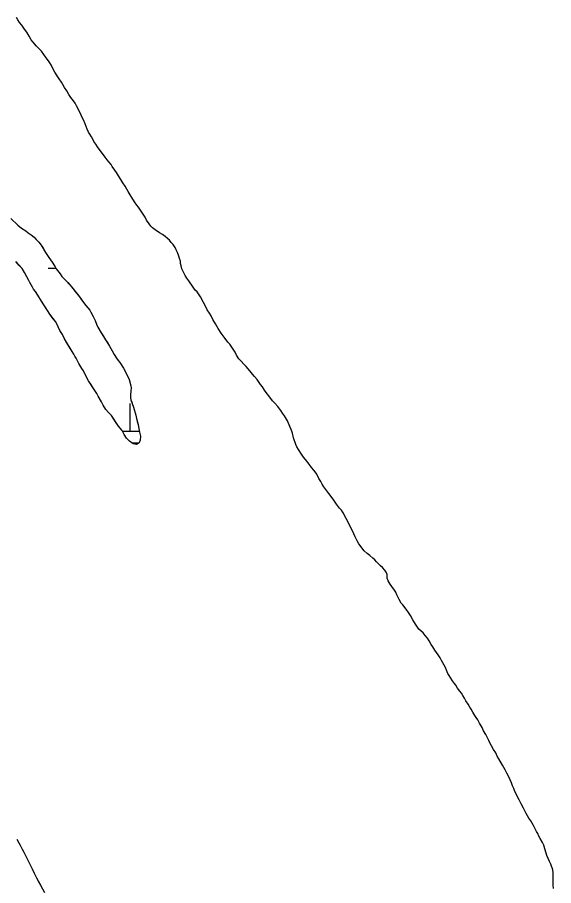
# Model space of a CAD drawing. Extents: x 3177185 to 3215018, y 812988 to 838321.
# Drawn here: x 3189570 to 3190270, y 831385 to 832518 of the extents above; entities that cross this region are included whole.
import ezdxf

# ---------------------------------------------------------------- set-up
doc = ezdxf.new("R2010")
doc.units = 0
doc.layers.add('V-TOPO-SHOR', color=7, linetype='Continuous')
doc.layers.add('V-WETL-SWMP', color=7, linetype='Continuous')

msp = doc.modelspace()

# ---------------------------------------------------------------- linework, layer by layer
at = {"layer": 'V-TOPO-SHOR'}
for points in [[(3189612.7, 832459), (3189610.8, 832461.8), (3189608, 832465.5), (3189605, 832470), (3189601.6, 832474), (3189598.6, 832477.1), (3189595.1, 832480.8), (3189590.4, 832486.3), (3189588.4, 832489.2), (3189585.9, 832493.6), (3189582.5, 832499.2), (3189579.8, 832502.9), (3189576.1, 832508), (3189573.3, 832511.7), (3189570.9, 832515), (3189569.1, 832518.3)], [(3189873.4, 832056.8), (3189868.7, 832062.5), (3189865.7, 832065.6), (3189862.2, 832069.5), (3189859.3, 832072.6), (3189856.1, 832077.6), (3189854.3, 832081.4), (3189851.8, 832085.2), (3189847.4, 832091.7), (3189844.9, 832094.5), (3189841.4, 832099), (3189836.3, 832106.3), (3189832.1, 832112.3), (3189828.6, 832118.5), (3189825.4, 832123.8), (3189822.9, 832128.9), (3189821, 832132.3), (3189818, 832136.6), (3189816.5, 832139.6), (3189813.1, 832146.1), (3189809.1, 832153.6), (3189807.6, 832156.2), (3189804.7, 832160.2), (3189802.4, 832162.4), (3189798, 832168.7), (3189795.9, 832172), (3189794, 832174.5), (3189791.3, 832178.1), (3189789.3, 832181.6), (3189787, 832185.6), (3189784.9, 832190.3), (3189783.9, 832193.9), (3189783.2, 832196.9), (3189782.9, 832200.3), (3189781.7, 832203.6), (3189780.9, 832206.8), (3189779.2, 832211.4), (3189777.5, 832215.1), (3189776, 832217.9), (3189773.5, 832221.7), (3189771.1, 832224.4), (3189768.8, 832227.4), (3189766.2, 832229.9), (3189763.2, 832232.4), (3189759.7, 832234.8), (3189755.7, 832237.2), (3189750.2, 832241), (3189746.7, 832243.6), (3189744.5, 832245.8), (3189742.3, 832248.8), (3189738.8, 832253.7), (3189737, 832257.6), (3189735.3, 832260.1), (3189731.6, 832265.5), (3189728.2, 832270.4), (3189726.2, 832273.4), (3189723.2, 832277.7), (3189719.8, 832283.2), (3189717.5, 832286.7), (3189714.8, 832291.1), (3189713.1, 832294), (3189710.8, 832298), (3189707.9, 832302.4), (3189705.4, 832306.8), (3189702.2, 832311.6), (3189699.5, 832315.9), (3189697.3, 832318.9), (3189694.1, 832323.7), (3189692.5, 832326.4), (3189689.8, 832329.7), (3189687.6, 832332.5), (3189684.9, 832336), (3189682.7, 832338.8), (3189679.6, 832342.8), (3189675, 832349.3), (3189672.5, 832353), (3189670.2, 832356.4), (3189668.6, 832359.3), (3189666.8, 832362.6), (3189664.9, 832365.9), (3189663.3, 832368.4), (3189661.3, 832372.6), (3189658.7, 832379.2), (3189656.5, 832384.4), (3189654.2, 832388.4), (3189652.5, 832392.9), (3189647.3, 832402.8), (3189645.6, 832406.5), (3189643.4, 832409.5), (3189640.2, 832413.6), (3189637.5, 832417.8), (3189634.9, 832422.5), (3189632, 832426.9), (3189629.8, 832430.6), (3189628, 832433.6), (3189625, 832437.9), (3189622.4, 832441.9), (3189619.4, 832446.7), (3189616.7, 832451.7), (3189614.7, 832455.5), (3189612.7, 832459)], [(3189568.5, 832249.5), (3189571.1, 832247), (3189575.8, 832243.3), (3189581.5, 832239.5), (3189584.5, 832237.2), (3189588.5, 832234.4), (3189592.1, 832231.4), (3189594.6, 832228.9), (3189598.4, 832225.1), (3189601.3, 832221.1), (3189603.8, 832217), (3189607.1, 832211.5), (3189608.8, 832209), (3189611.3, 832205), (3189615.7, 832199), (3189617.9, 832195.5), (3189619.6, 832192.9), (3189621.1, 832190.2), (3189626.3, 832183.4), (3189628.5, 832180.2), (3189630.8, 832177.7), (3189633.2, 832175.1), (3189636, 832172.1), (3189638.7, 832169.3), (3189640.9, 832166.8), (3189643.4, 832163.6), (3189645.4, 832161.1), (3189650.2, 832155.2), (3189652.6, 832151.8), (3189655.3, 832148), (3189659.8, 832142.2), (3189662, 832139.5), (3189664.8, 832136.1), (3189666.3, 832133.4), (3189669.2, 832127.7), (3189671.6, 832122.6), (3189673.4, 832117.9), (3189675.4, 832113.8), (3189679.8, 832106.5), (3189682.3, 832102.5), (3189685.3, 832097.6), (3189687.4, 832094.5), (3189690.7, 832089.2), (3189692.2, 832086.2), (3189694.1, 832083), (3189696.4, 832078.5), (3189699.8, 832073.4), (3189701.8, 832070.6), (3189704, 832067.7), (3189708.7, 832060.6), (3189711, 832056.3), (3189713.7, 832051.3), (3189716.3, 832045.6), (3189718.5, 832037.6), (3189718.8, 832034.6), (3189718.2, 832030.3), (3189717.7, 832025.6), (3189717.9, 832022.1), (3189718.4, 832019.1), (3189719.4, 832016), (3189720.4, 832013.1), (3189721.6, 832009.6), (3189724.8, 831999), (3189725.7, 831994.7), (3189726.7, 831991), (3189727.7, 831986.8), (3189728.7, 831981.3), (3189729.7, 831977), (3189730.8, 831971.8), (3189730.4, 831966.3), (3189729, 831963), (3189725.6, 831960.8), (3189721.3, 831961.5), (3189716.5, 831965.1), (3189712.8, 831969.1), (3189709.6, 831973.9), (3189706.9, 831979.1), (3189702.2, 831984.7), (3189699.3, 831988.9)], [(3189699.3, 831988.9), (3189693, 831998.5), (3189689.3, 832002.8), (3189685.9, 832006.5), (3189682.2, 832012.1), (3189680, 832016.4), (3189675.7, 832024.1), (3189674, 832027.3), (3189670.5, 832032.6), (3189666.1, 832039.4), (3189663.3, 832043.9), (3189660.6, 832048.7), (3189658.9, 832052.2), (3189656.5, 832057), (3189654.5, 832060), (3189650.6, 832066.7), (3189647.1, 832073.3), (3189645.4, 832076), (3189643.9, 832078.6), (3189641.6, 832082.3), (3189636.2, 832091.3), (3189633.7, 832095.6), (3189631.7, 832098.9), (3189629.1, 832104.4), (3189625.9, 832109.7), (3189623.6, 832114.4), (3189621.6, 832118.4), (3189619.9, 832121.2), (3189617.2, 832124.8), (3189612.7, 832131), (3189609.7, 832135.8), (3189607.3, 832139.3), (3189604.8, 832143), (3189601.8, 832147.8), (3189596.9, 832155.9), (3189593.9, 832160.4), (3189591.5, 832163.6), (3189589.9, 832166.2), (3189586.8, 832172.2), (3189585.3, 832174.9), (3189582.8, 832179.7), (3189579.8, 832185.5), (3189576.4, 832190.5), (3189572.4, 832195.1), (3189568.4, 832199.8)], [(3190144.5, 831642.9), (3190142, 831646.5), (3190140.3, 831649), (3190137.9, 831652.3), (3190133.6, 831659.5), (3190131.9, 831662.1), (3190130, 831666.1), (3190128.7, 831669.8), (3190123.6, 831678.9), (3190121.6, 831682.3), (3190119.1, 831686.2), (3190114.7, 831692.4), (3190112.2, 831696.6), (3190110.2, 831699.9), (3190107.4, 831704.7), (3190105, 831707.9), (3190102.3, 831711.5), (3190099.5, 831714.8), (3190093.8, 831720), (3190091.3, 831723.5), (3190089.4, 831726.5), (3190086.2, 831731.9), (3190082.9, 831737.6), (3190080.5, 831741.6), (3190077.5, 831745.7), (3190073, 831751.5), (3190071, 831753.9), (3190068.4, 831758.4), (3190065.4, 831764.5), (3190063.9, 831768), (3190062, 831770.8), (3190058.9, 831775.6), (3190056.5, 831778.5), (3190053.8, 831782.8), (3190052.6, 831786.3), (3190052.6, 831791.1), (3190051.4, 831794.3), (3190049.6, 831796.9), (3190046.6, 831800.1), (3190044.1, 831802.6), (3190041.2, 831805.2), (3190038.9, 831807.7), (3190036.4, 831810.1), (3190033.7, 831812.5), (3190030, 831816), (3190026.5, 831818.7), (3190022.8, 831822), (3190019.5, 831826.1), (3190017.3, 831828.8), (3190015.6, 831831.3), (3190013.6, 831835), (3190010.9, 831840.4), (3190009.2, 831844.3), (3190006.9, 831848.8), (3190003.5, 831855.6), (3190001.6, 831859.4), (3189999.1, 831864.1), (3189995.2, 831871.7), (3189993.1, 831874.9), (3189990.6, 831877.8), (3189986.4, 831883), (3189983, 831888.2), (3189981, 831891.3), (3189976.6, 831897), (3189970.1, 831905.4), (3189967.7, 831909.2), (3189966.1, 831912.4), (3189963.7, 831916.6), (3189961, 831921.9), (3189958.8, 831925), (3189957, 831927.5), (3189954.1, 831931), (3189951, 831935.2), (3189946.1, 831941.2), (3189943.6, 831944.3), (3189940.7, 831948), (3189936.9, 831954.3), (3189934.7, 831957.8), (3189933.3, 831960.8), (3189930.6, 831969.4), (3189929.1, 831975.4), (3189927.6, 831980.6), (3189925.6, 831984.2), (3189922.7, 831991.6), (3189920.2, 831995.9), (3189918.5, 831998.4), (3189916.1, 832001.9), (3189913.8, 832005.3), (3189909.8, 832010.3), (3189906.1, 832014.8), (3189903.2, 832018), (3189899.7, 832022.5), (3189894.7, 832028.9), (3189892.7, 832031.9), (3189890.1, 832035.9), (3189887.6, 832039.2), (3189885, 832042.9), (3189882.9, 832045.5), (3189879.8, 832049.5), (3189877.1, 832052.5), (3189873.4, 832056.8)], [(3190269.7, 831381.2), (3190269.2, 831385.6), (3190269.1, 831389.7), (3190268.9, 831397.2), (3190269.1, 831401.7), (3190268.7, 831405.7), (3190265.9, 831413.1), (3190264.2, 831416.7), (3190262.5, 831420.5), (3190260.7, 831424.2), (3190260, 831427.5), (3190258.4, 831432.9), (3190256.8, 831437.8), (3190255.2, 831441.5), (3190252.2, 831446.7), (3190250.4, 831449.8), (3190248.9, 831453), (3190247.3, 831455.8), (3190245.3, 831460), (3190243.3, 831463.5), (3190239.8, 831469.4), (3190237.4, 831473.1), (3190233.9, 831479.4), (3190231.7, 831483.4), (3190230.4, 831486.2), (3190227.5, 831491.6), (3190224.6, 831497), (3190222.6, 831501), (3190221.1, 831503.9), (3190219.3, 831507.8), (3190217.6, 831512), (3190216.2, 831515.2), (3190214.9, 831519), (3190213, 831523.2), (3190211.3, 831527.2), (3190208.8, 831531.8), (3190206.5, 831536.1), (3190204.8, 831539.1), (3190202.9, 831542.4), (3190198.2, 831550.4), (3190196.2, 831554.1), (3190194.2, 831558.2), (3190191.3, 831562.9), (3190188.7, 831567.7), (3190187, 831570.4), (3190185, 831574.5), (3190181.3, 831582.5), (3190178.4, 831587.3), (3190176.4, 831591.3), (3190173.2, 831597.3), (3190170.8, 831601.3), (3190168.8, 831604.6), (3190167.1, 831607.1), (3190164.5, 831611.3), (3190162.1, 831615.3), (3190160.4, 831618.1), (3190158.1, 831621.9), (3190155.4, 831626.4), (3190153.4, 831629.9), (3190151.5, 831633.2), (3190149.5, 831636.4), (3190147.3, 831638.7), (3190144.5, 831642.9)], [(3189569.5, 831445.9), (3189572.2, 831440.9), (3189574, 831437.7), (3189576.5, 831432.6), (3189578.6, 831428.9), (3189581.4, 831423.3), (3189585.8, 831414.9), (3189587.8, 831410.5), (3189589.5, 831406.8), (3189592.3, 831401.3), (3189595.2, 831395.2), (3189597.6, 831390.8), (3189600.3, 831385.7), (3189605.6, 831375.9)]]:
    msp.add_lwpolyline(points, dxfattribs=at)
at = {"layer": 'V-WETL-SWMP'}
for p, q in [((3189561.6, 832255.8), (3189571.1, 832247)), ((3189571.1, 832247), (3189575.8, 832243.3)), ((3189575.8, 832243.3), (3189581.5, 832239.5)), ((3189581.5, 832239.5), (3189584.5, 832237.2)), ((3189584.5, 832237.2), (3189588.5, 832234.4)), ((3189588.5, 832234.4), (3189592.1, 832231.4)), ((3189592.1, 832231.4), (3189598.4, 832225.1)), ((3189598.4, 832225.1), (3189601.3, 832221.1)), ((3189601.3, 832221.1), (3189607.1, 832211.5)), ((3189607.1, 832211.5), (3189611.3, 832205)), ((3189576.4, 832190.5), (3189568.4, 832199.8)), ((3189611.3, 832205), (3189615.7, 832199)), ((3189615.7, 832199), (3189619.6, 832192.9)), ((3189579.8, 832185.5), (3189576.4, 832190.5)), ((3189585.3, 832174.9), (3189579.8, 832185.5)), ((3189610.7, 832190.8), (3189620.7, 832190.8)), ((3189619.6, 832192.9), (3189621.1, 832190.2)), ((3189621.1, 832190.2), (3189626.3, 832183.4)), ((3189626.3, 832183.4), (3189628.5, 832180.2)), ((3189586.8, 832172.2), (3189585.3, 832174.9)), ((3189589.9, 832166.2), (3189586.8, 832172.2)), ((3189628.5, 832180.2), (3189633.2, 832175.1)), ((3189633.2, 832175.1), (3189638.7, 832169.3)), ((3189591.5, 832163.6), (3189589.9, 832166.2)), ((3189593.9, 832160.4), (3189591.5, 832163.6)), ((3189596.9, 832155.9), (3189593.9, 832160.4)), ((3189638.7, 832169.3), (3189640.9, 832166.8)), ((3189640.9, 832166.8), (3189650.2, 832155.2)), ((3189601.8, 832147.8), (3189596.9, 832155.9)), ((3189650.2, 832155.2), (3189655.3, 832148)), ((3189604.8, 832143), (3189601.8, 832147.8)), ((3189609.7, 832135.8), (3189604.8, 832143)), ((3189655.3, 832148), (3189659.8, 832142.2)), ((3189659.8, 832142.2), (3189664.8, 832136.1)), ((3189612.7, 832131), (3189609.7, 832135.8)), ((3189619.9, 832121.2), (3189612.7, 832131)), ((3189664.8, 832136.1), (3189666.3, 832133.4)), ((3189666.3, 832133.4), (3189669.2, 832127.7)), ((3189669.2, 832127.7), (3189671.6, 832122.6)), ((3189621.6, 832118.4), (3189619.9, 832121.2)), ((3189625.9, 832109.7), (3189621.6, 832118.4)), ((3189671.6, 832122.6), (3189673.4, 832117.9)), ((3189673.4, 832117.9), (3189675.4, 832113.8)), ((3189629.1, 832104.4), (3189625.9, 832109.7)), ((3189631.7, 832098.9), (3189629.1, 832104.4)), ((3189675.4, 832113.8), (3189679.8, 832106.5)), ((3189679.8, 832106.5), (3189690.7, 832089.2)), ((3189641.6, 832082.3), (3189631.7, 832098.9)), ((3189643.9, 832078.6), (3189641.6, 832082.3)), ((3189690.7, 832089.2), (3189692.2, 832086.2)), ((3189692.2, 832086.2), (3189694.1, 832083)), ((3189694.1, 832083), (3189696.4, 832078.5)), ((3189645.4, 832076), (3189643.9, 832078.6)), ((3189647.1, 832073.3), (3189645.4, 832076)), ((3189650.6, 832066.7), (3189647.1, 832073.3)), ((3189696.4, 832078.5), (3189699.8, 832073.4)), ((3189699.8, 832073.4), (3189701.8, 832070.6)), ((3189701.8, 832070.6), (3189704, 832067.7)), ((3189654.5, 832060), (3189650.6, 832066.7)), ((3189656.5, 832057), (3189654.5, 832060)), ((3189704, 832067.7), (3189708.7, 832060.6)), ((3189708.7, 832060.6), (3189713.7, 832051.3)), ((3189660.6, 832048.7), (3189656.5, 832057)), ((3189663.3, 832043.9), (3189660.6, 832048.7)), ((3189713.7, 832051.3), (3189716.3, 832045.6)), ((3189670.5, 832032.6), (3189663.3, 832043.9)), ((3189716.3, 832045.6), (3189718.5, 832037.6)), ((3189718.5, 832037.6), (3189718.8, 832034.6)), ((3189674, 832027.3), (3189670.5, 832032.6)), ((3189675.7, 832024.1), (3189674, 832027.3)), ((3189718.2, 832030.3), (3189717.7, 832025.6)), ((3189717.7, 832025.6), (3189717.9, 832022.1)), ((3189718.8, 832034.6), (3189718.2, 832030.3)), ((3189680, 832016.4), (3189675.7, 832024.1)), ((3189682.2, 832012.1), (3189680, 832016.4)), ((3189717.5, 831978.2), (3189717.5, 832014.2)), ((3189717.9, 832022.1), (3189718.4, 832019.1)), ((3189718.4, 832019.1), (3189721.6, 832009.6)), ((3189685.9, 832006.5), (3189682.2, 832012.1)), ((3189689.3, 832002.8), (3189685.9, 832006.5)), ((3189693, 831998.5), (3189689.3, 832002.8)), ((3189721.6, 832009.6), (3189724.8, 831999)), ((3189702.2, 831984.7), (3189693, 831998.5)), ((3189724.8, 831999), (3189725.7, 831994.7)), ((3189725.7, 831994.7), (3189727.7, 831986.8)), ((3189706.9, 831979.1), (3189702.2, 831984.7)), ((3189709.6, 831973.9), (3189706.9, 831979.1)), ((3189727.7, 831986.8), (3189728.7, 831981.3)), ((3189728.7, 831981.3), (3189729.7, 831977)), ((3189707.3, 831978.2), (3189729.4, 831978.2)), ((3189712.8, 831969.1), (3189709.6, 831973.9)), ((3189716.5, 831965.1), (3189712.8, 831969.1)), ((3189729.7, 831977), (3189730.8, 831971.8)), ((3189730.8, 831971.8), (3189730.4, 831966.3)), ((3189721.3, 831961.5), (3189716.5, 831965.1)), ((3189719.5, 831962.8), (3189728.6, 831962.8)), ((3189725.6, 831960.8), (3189721.3, 831961.5)), ((3189729, 831963), (3189725.6, 831960.8)), ((3189730.4, 831966.3), (3189729, 831963)), ((3189569.5, 831445.9), (3189572.2, 831440.9)), ((3189572.2, 831440.9), (3189574, 831437.7)), ((3189574, 831437.7), (3189576.5, 831432.6)), ((3189576.5, 831432.6), (3189578.6, 831428.9)), ((3189578.6, 831428.9), (3189585.8, 831414.9)), ((3189585.8, 831414.9), (3189589.5, 831406.8)), ((3189589.5, 831406.8), (3189592.3, 831401.3)), ((3189592.3, 831401.3), (3189595.2, 831395.2)), ((3189595.2, 831395.2), (3189600.3, 831385.7)), ((3189600.3, 831385.7), (3189605.6, 831375.9))]:
    msp.add_line(p, q, dxfattribs=at)

doc.saveas('drawing.dxf')
